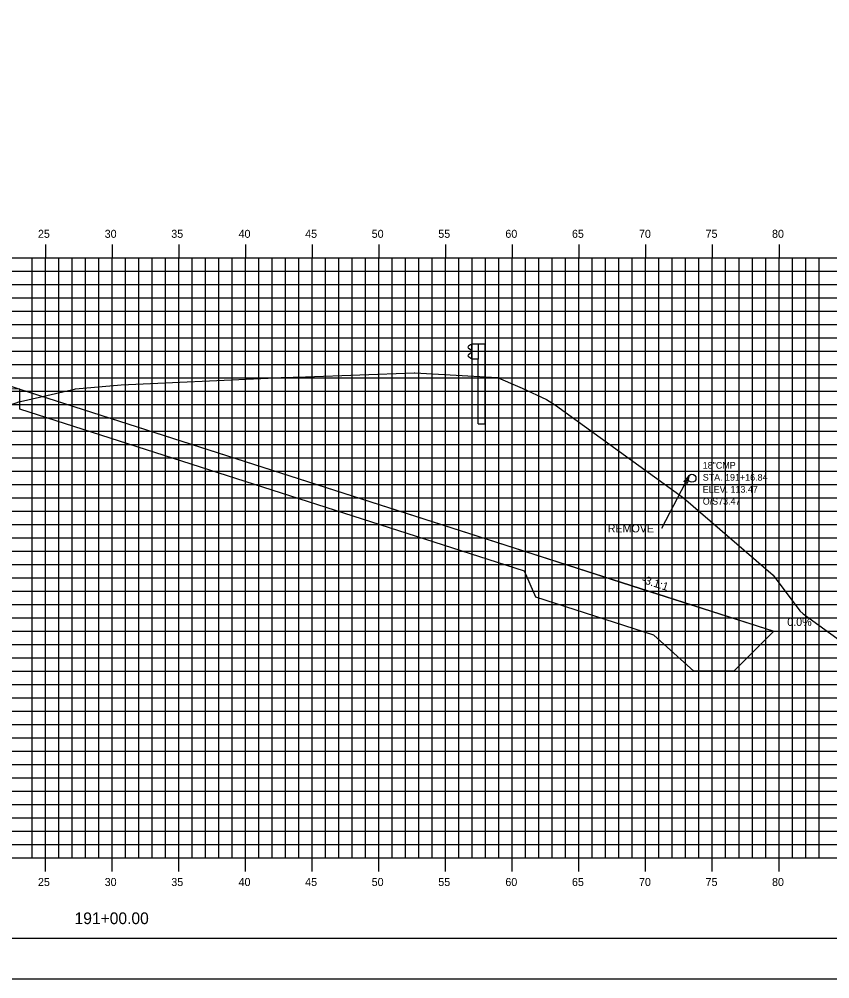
# Model space of a CAD drawing. Extents: x 850598 to 870284, y 366541 to 366651.
# Drawn here: x 862205.3 to 862266, y 366541.2 to 366613.1 of the extents above; entities that cross this region are included whole.
import ezdxf

# ---------------------------------------------------------------- set-up
doc = ezdxf.new("R2010")
doc.units = 0
for name, color, linetype in [('ANNOTATION', 7, 'Continuous'), ('BORDER', 7, 'Continuous'), ('D_Drainage_RipRap', 7, 'Continuous'), ('D_Roadway_Centerline', 7, 'Continuous'), ('D_Roadway_SlopeLines', 7, 'Continuous'), ('D_Roadway_SubGrade', 7, 'Continuous'), ('D_Text_Monospaced', 7, 'Continuous'), ('H_V ANNOTATION', 7, 'Continuous'), ('MAJOR', 7, 'Continuous'), ('MINOR', 7, 'Continuous'), ('PLOT BOUNDARY', 7, 'Continuous'), ('S_Drainage_Invert', 7, 'Continuous'), ('S_Guardrail_Beam', 7, 'Continuous'), ('S_Roadway_Centerline', 7, 'Continuous')]:
    doc.layers.add(name, color=color, linetype=linetype)

msp = doc.modelspace()

# ---------------------------------------------------------------- linework, layer by layer
at = {"layer": 'BORDER'}
msp.add_line((862137.238, 366544.225), (862297.238, 366544.225), dxfattribs=at)
at = {"layer": 'D_Drainage_RipRap'}
msp.add_lwpolyline([(862243.151, 366573.225), (862251.988, 366570.39), (862261.85, 366567.225), (862258.85, 366564.225), (862255.85, 366564.225), (862252.85, 366566.94), (862244.013, 366569.775), (862243.151, 366571.725), (862205.316, 366583.866), (862205.316, 366585.366)], close=True, dxfattribs=at)
at = {"layer": 'D_Roadway_Centerline'}
msp.add_lwpolyline([(862156.381, 366583.275), (862157.237, 366583.561), (862161.039, 366584.828), (862167.237, 366586.894), (862171.237, 366587.134), (862182.237, 366587.464), (862193.237, 366587.728), (862197.237, 366587.504), (862199.237, 366587.392), (862205.316, 366585.366), (862243.151, 366573.225), (862251.988, 366570.39), (862261.85, 366567.225), (862265.85, 366567.225)], dxfattribs=at)
at = {"layer": 'D_Roadway_SlopeLines'}
msp.add_lwpolyline([(862205.316, 366585.366), (862261.85, 366567.225), (862261.85, 366567.225)], dxfattribs=at)
at = {"layer": 'D_Roadway_SubGrade'}
msp.add_lwpolyline([(862193.237, 366587.228), (862194.237, 366587.172), (862194.237, 366587.422), (862199.237, 366587.142), (862199.237, 366587.392), (862205.316, 366585.366), (862193.237, 366585.728)], close=True, dxfattribs=at)
at = {"layer": 'H_V ANNOTATION'}
msp.add_line((862255.499, 366578.908), (862253.425, 366574.938), dxfattribs=at)
msp.add_lwpolyline([(862255.089, 366578.446), (862255.499, 366578.908), (862255.355, 366578.307)], close=True, dxfattribs=at)
at = {"layer": 'MAJOR'}
for p, q in [((862207.237, 366596.227), (862207.237, 366595.225)), ((862207.237, 366596.227), (862207.237, 366595.225)), ((862212.237, 366596.227), (862212.237, 366595.225)), ((862212.237, 366596.227), (862212.237, 366595.225)), ((862217.237, 366596.227), (862217.237, 366595.225)), ((862217.237, 366596.227), (862217.237, 366595.225)), ((862222.237, 366596.227), (862222.237, 366595.225)), ((862222.237, 366596.227), (862222.237, 366595.225)), ((862227.237, 366596.227), (862227.237, 366595.225)), ((862227.237, 366596.227), (862227.237, 366595.225)), ((862232.237, 366596.227), (862232.237, 366595.225)), ((862232.237, 366596.227), (862232.237, 366595.225)), ((862237.237, 366596.227), (862237.237, 366595.225)), ((862237.237, 366596.227), (862237.237, 366595.225)), ((862242.237, 366596.227), (862242.237, 366595.225)), ((862242.237, 366596.227), (862242.237, 366595.225)), ((862247.237, 366596.227), (862247.237, 366595.225)), ((862247.237, 366596.227), (862247.237, 366595.225)), ((862252.237, 366596.227), (862252.237, 366595.225)), ((862252.237, 366596.227), (862252.237, 366595.225)), ((862257.237, 366596.227), (862257.237, 366595.225)), ((862257.237, 366596.227), (862257.237, 366595.225)), ((862262.237, 366596.227), (862262.237, 366595.225)), ((862262.237, 366596.227), (862262.237, 366595.225)), ((862142.237, 366595.225), (862282.237, 366595.225)), ((862142.237, 366595.225), (862282.237, 366595.225)), ((862142.237, 366595.225), (862282.237, 366595.225)), ((862142.237, 366595.225), (862282.237, 366595.225)), ((862207.237, 366550.225), (862207.237, 366595.225)), ((862207.237, 366550.225), (862207.237, 366595.225)), ((862212.237, 366550.225), (862212.237, 366595.225)), ((862212.237, 366550.225), (862212.237, 366595.225)), ((862217.237, 366550.225), (862217.237, 366595.225)), ((862217.237, 366550.225), (862217.237, 366595.225)), ((862222.237, 366550.225), (862222.237, 366595.225)), ((862222.237, 366550.225), (862222.237, 366595.225)), ((862227.237, 366550.225), (862227.237, 366595.225)), ((862227.237, 366550.225), (862227.237, 366595.225)), ((862232.237, 366550.225), (862232.237, 366595.225)), ((862232.237, 366550.225), (862232.237, 366595.225)), ((862237.237, 366550.225), (862237.237, 366595.225)), ((862237.237, 366550.225), (862237.237, 366595.225)), ((862242.237, 366550.225), (862242.237, 366595.225)), ((862242.237, 366550.225), (862242.237, 366595.225)), ((862247.237, 366550.225), (862247.237, 366595.225)), ((862247.237, 366550.225), (862247.237, 366595.225)), ((862252.237, 366550.225), (862252.237, 366595.225)), ((862252.237, 366550.225), (862252.237, 366595.225)), ((862257.237, 366550.225), (862257.237, 366595.225)), ((862257.237, 366550.225), (862257.237, 366595.225)), ((862262.237, 366550.225), (862262.237, 366595.225)), ((862262.237, 366550.225), (862262.237, 366595.225)), ((862142.237, 366590.225), (862282.237, 366590.225)), ((862142.237, 366590.225), (862282.237, 366590.225)), ((862142.237, 366585.225), (862282.237, 366585.225)), ((862142.237, 366585.225), (862282.237, 366585.225)), ((862142.237, 366580.225), (862282.237, 366580.225)), ((862142.237, 366580.225), (862282.237, 366580.225)), ((862142.237, 366575.225), (862282.237, 366575.225)), ((862142.237, 366575.225), (862282.237, 366575.225)), ((862142.237, 366570.225), (862282.237, 366570.225)), ((862142.237, 366570.225), (862282.237, 366570.225)), ((862142.237, 366565.225), (862282.237, 366565.225)), ((862142.237, 366565.225), (862282.237, 366565.225)), ((862142.237, 366560.225), (862282.237, 366560.225)), ((862142.237, 366560.225), (862282.237, 366560.225)), ((862142.237, 366555.225), (862282.237, 366555.225)), ((862142.237, 366555.225), (862282.237, 366555.225)), ((862142.237, 366550.225), (862282.237, 366550.225)), ((862142.237, 366550.225), (862282.237, 366550.225)), ((862142.237, 366550.225), (862282.237, 366550.225)), ((862142.237, 366550.225), (862282.237, 366550.225)), ((862207.237, 366549.223), (862207.237, 366550.225)), ((862207.237, 366549.223), (862207.237, 366550.225)), ((862212.237, 366549.223), (862212.237, 366550.225)), ((862212.237, 366549.223), (862212.237, 366550.225)), ((862217.237, 366549.223), (862217.237, 366550.225)), ((862217.237, 366549.223), (862217.237, 366550.225)), ((862222.237, 366549.223), (862222.237, 366550.225)), ((862222.237, 366549.223), (862222.237, 366550.225)), ((862227.237, 366549.223), (862227.237, 366550.225)), ((862227.237, 366549.223), (862227.237, 366550.225)), ((862232.237, 366549.223), (862232.237, 366550.225)), ((862232.237, 366549.223), (862232.237, 366550.225)), ((862237.237, 366549.223), (862237.237, 366550.225)), ((862237.237, 366549.223), (862237.237, 366550.225)), ((862242.237, 366549.223), (862242.237, 366550.225)), ((862242.237, 366549.223), (862242.237, 366550.225)), ((862247.237, 366549.223), (862247.237, 366550.225)), ((862247.237, 366549.223), (862247.237, 366550.225)), ((862252.237, 366549.223), (862252.237, 366550.225)), ((862252.237, 366549.223), (862252.237, 366550.225)), ((862257.237, 366549.223), (862257.237, 366550.225)), ((862257.237, 366549.223), (862257.237, 366550.225)), ((862262.237, 366549.223), (862262.237, 366550.225)), ((862262.237, 366549.223), (862262.237, 366550.225))]:
    msp.add_line(p, q, dxfattribs=at)
at = {"layer": 'MINOR'}
for p, q in [((862206.237, 366550.225), (862206.237, 366595.225)), ((862206.237, 366550.225), (862206.237, 366595.225)), ((862208.237, 366550.225), (862208.237, 366595.225)), ((862208.237, 366550.225), (862208.237, 366595.225)), ((862209.237, 366550.225), (862209.237, 366595.225)), ((862209.237, 366550.225), (862209.237, 366595.225)), ((862210.237, 366550.225), (862210.237, 366595.225)), ((862210.237, 366550.225), (862210.237, 366595.225)), ((862211.237, 366550.225), (862211.237, 366595.225)), ((862211.237, 366550.225), (862211.237, 366595.225)), ((862213.237, 366550.225), (862213.237, 366595.225)), ((862213.237, 366550.225), (862213.237, 366595.225)), ((862214.237, 366550.225), (862214.237, 366595.225)), ((862214.237, 366550.225), (862214.237, 366595.225)), ((862215.237, 366550.225), (862215.237, 366595.225)), ((862215.237, 366550.225), (862215.237, 366595.225)), ((862216.237, 366550.225), (862216.237, 366595.225)), ((862216.237, 366550.225), (862216.237, 366595.225)), ((862218.237, 366550.225), (862218.237, 366595.225)), ((862218.237, 366550.225), (862218.237, 366595.225)), ((862219.237, 366550.225), (862219.237, 366595.225)), ((862219.237, 366550.225), (862219.237, 366595.225)), ((862220.237, 366550.225), (862220.237, 366595.225)), ((862220.237, 366550.225), (862220.237, 366595.225)), ((862221.237, 366550.225), (862221.237, 366595.225)), ((862221.237, 366550.225), (862221.237, 366595.225)), ((862223.237, 366550.225), (862223.237, 366595.225)), ((862223.237, 366550.225), (862223.237, 366595.225)), ((862224.237, 366550.225), (862224.237, 366595.225)), ((862224.237, 366550.225), (862224.237, 366595.225)), ((862225.237, 366550.225), (862225.237, 366595.225)), ((862225.237, 366550.225), (862225.237, 366595.225)), ((862226.237, 366550.225), (862226.237, 366595.225)), ((862226.237, 366550.225), (862226.237, 366595.225)), ((862228.237, 366550.225), (862228.237, 366595.225)), ((862228.237, 366550.225), (862228.237, 366595.225)), ((862229.237, 366550.225), (862229.237, 366595.225)), ((862229.237, 366550.225), (862229.237, 366595.225)), ((862230.237, 366550.225), (862230.237, 366595.225)), ((862230.237, 366550.225), (862230.237, 366595.225)), ((862231.237, 366550.225), (862231.237, 366595.225)), ((862231.237, 366550.225), (862231.237, 366595.225)), ((862233.237, 366550.225), (862233.237, 366595.225)), ((862233.237, 366550.225), (862233.237, 366595.225)), ((862234.237, 366550.225), (862234.237, 366595.225)), ((862234.237, 366550.225), (862234.237, 366595.225)), ((862235.237, 366550.225), (862235.237, 366595.225)), ((862235.237, 366550.225), (862235.237, 366595.225)), ((862236.237, 366550.225), (862236.237, 366595.225)), ((862236.237, 366550.225), (862236.237, 366595.225)), ((862238.237, 366550.225), (862238.237, 366595.225)), ((862238.237, 366550.225), (862238.237, 366595.225)), ((862239.237, 366550.225), (862239.237, 366595.225)), ((862239.237, 366550.225), (862239.237, 366595.225)), ((862240.237, 366550.225), (862240.237, 366595.225)), ((862240.237, 366550.225), (862240.237, 366595.225)), ((862241.237, 366550.225), (862241.237, 366595.225)), ((862241.237, 366550.225), (862241.237, 366595.225)), ((862243.237, 366550.225), (862243.237, 366595.225)), ((862243.237, 366550.225), (862243.237, 366595.225)), ((862244.237, 366550.225), (862244.237, 366595.225)), ((862244.237, 366550.225), (862244.237, 366595.225)), ((862245.237, 366550.225), (862245.237, 366595.225)), ((862245.237, 366550.225), (862245.237, 366595.225)), ((862246.237, 366550.225), (862246.237, 366595.225)), ((862246.237, 366550.225), (862246.237, 366595.225)), ((862248.237, 366550.225), (862248.237, 366595.225)), ((862248.237, 366550.225), (862248.237, 366595.225)), ((862249.237, 366550.225), (862249.237, 366595.225)), ((862249.237, 366550.225), (862249.237, 366595.225)), ((862250.237, 366550.225), (862250.237, 366595.225)), ((862250.237, 366550.225), (862250.237, 366595.225)), ((862251.237, 366550.225), (862251.237, 366595.225)), ((862251.237, 366550.225), (862251.237, 366595.225)), ((862253.237, 366550.225), (862253.237, 366595.225)), ((862253.237, 366550.225), (862253.237, 366595.225)), ((862254.237, 366550.225), (862254.237, 366595.225)), ((862254.237, 366550.225), (862254.237, 366595.225)), ((862255.237, 366550.225), (862255.237, 366595.225)), ((862255.237, 366550.225), (862255.237, 366595.225)), ((862256.237, 366550.225), (862256.237, 366595.225)), ((862256.237, 366550.225), (862256.237, 366595.225)), ((862258.237, 366550.225), (862258.237, 366595.225)), ((862258.237, 366550.225), (862258.237, 366595.225)), ((862259.237, 366550.225), (862259.237, 366595.225)), ((862259.237, 366550.225), (862259.237, 366595.225)), ((862260.237, 366550.225), (862260.237, 366595.225)), ((862260.237, 366550.225), (862260.237, 366595.225)), ((862261.237, 366550.225), (862261.237, 366595.225)), ((862261.237, 366550.225), (862261.237, 366595.225)), ((862263.237, 366550.225), (862263.237, 366595.225)), ((862263.237, 366550.225), (862263.237, 366595.225)), ((862264.237, 366550.225), (862264.237, 366595.225)), ((862264.237, 366550.225), (862264.237, 366595.225)), ((862265.237, 366550.225), (862265.237, 366595.225)), ((862265.237, 366550.225), (862265.237, 366595.225)), ((862142.237, 366594.225), (862282.237, 366594.225)), ((862142.237, 366594.225), (862282.237, 366594.225)), ((862142.237, 366593.225), (862282.237, 366593.225)), ((862142.237, 366593.225), (862282.237, 366593.225)), ((862142.237, 366592.225), (862282.237, 366592.225)), ((862142.237, 366592.225), (862282.237, 366592.225)), ((862142.237, 366591.225), (862282.237, 366591.225)), ((862142.237, 366591.225), (862282.237, 366591.225)), ((862142.237, 366589.225), (862282.237, 366589.225)), ((862142.237, 366589.225), (862282.237, 366589.225)), ((862142.237, 366588.225), (862282.237, 366588.225)), ((862142.237, 366588.225), (862282.237, 366588.225)), ((862142.237, 366587.225), (862282.237, 366587.225)), ((862142.237, 366587.225), (862282.237, 366587.225)), ((862142.237, 366586.225), (862282.237, 366586.225)), ((862142.237, 366586.225), (862282.237, 366586.225)), ((862142.237, 366584.225), (862282.237, 366584.225)), ((862142.237, 366584.225), (862282.237, 366584.225)), ((862142.237, 366583.225), (862282.237, 366583.225)), ((862142.237, 366583.225), (862282.237, 366583.225)), ((862142.237, 366582.225), (862282.237, 366582.225)), ((862142.237, 366582.225), (862282.237, 366582.225)), ((862142.237, 366581.225), (862282.237, 366581.225)), ((862142.237, 366581.225), (862282.237, 366581.225)), ((862142.237, 366579.225), (862282.237, 366579.225)), ((862142.237, 366579.225), (862282.237, 366579.225)), ((862142.237, 366578.225), (862282.237, 366578.225)), ((862142.237, 366578.225), (862282.237, 366578.225)), ((862142.237, 366577.225), (862282.237, 366577.225)), ((862142.237, 366577.225), (862282.237, 366577.225)), ((862142.237, 366576.225), (862282.237, 366576.225)), ((862142.237, 366576.225), (862282.237, 366576.225)), ((862142.237, 366574.225), (862282.237, 366574.225)), ((862142.237, 366574.225), (862282.237, 366574.225)), ((862142.237, 366573.225), (862282.237, 366573.225)), ((862142.237, 366573.225), (862282.237, 366573.225)), ((862142.237, 366572.225), (862282.237, 366572.225)), ((862142.237, 366572.225), (862282.237, 366572.225)), ((862142.237, 366571.225), (862282.237, 366571.225)), ((862142.237, 366571.225), (862282.237, 366571.225)), ((862142.237, 366569.225), (862282.237, 366569.225)), ((862142.237, 366569.225), (862282.237, 366569.225)), ((862142.237, 366568.225), (862282.237, 366568.225)), ((862142.237, 366568.225), (862282.237, 366568.225)), ((862142.237, 366567.225), (862282.237, 366567.225)), ((862142.237, 366567.225), (862282.237, 366567.225)), ((862142.237, 366566.225), (862282.237, 366566.225)), ((862142.237, 366566.225), (862282.237, 366566.225)), ((862142.237, 366564.225), (862282.237, 366564.225)), ((862142.237, 366564.225), (862282.237, 366564.225)), ((862142.237, 366563.225), (862282.237, 366563.225)), ((862142.237, 366563.225), (862282.237, 366563.225)), ((862142.237, 366562.225), (862282.237, 366562.225)), ((862142.237, 366562.225), (862282.237, 366562.225)), ((862142.237, 366561.225), (862282.237, 366561.225)), ((862142.237, 366561.225), (862282.237, 366561.225)), ((862142.237, 366559.225), (862282.237, 366559.225)), ((862142.237, 366559.225), (862282.237, 366559.225)), ((862142.237, 366558.225), (862282.237, 366558.225)), ((862142.237, 366558.225), (862282.237, 366558.225)), ((862142.237, 366557.225), (862282.237, 366557.225)), ((862142.237, 366557.225), (862282.237, 366557.225)), ((862142.237, 366556.225), (862282.237, 366556.225)), ((862142.237, 366556.225), (862282.237, 366556.225)), ((862142.237, 366554.225), (862282.237, 366554.225)), ((862142.237, 366554.225), (862282.237, 366554.225)), ((862142.237, 366553.225), (862282.237, 366553.225)), ((862142.237, 366553.225), (862282.237, 366553.225)), ((862142.237, 366552.225), (862282.237, 366552.225)), ((862142.237, 366552.225), (862282.237, 366552.225)), ((862142.237, 366551.225), (862282.237, 366551.225)), ((862142.237, 366551.225), (862282.237, 366551.225))]:
    msp.add_line(p, q, dxfattribs=at)
at = {"layer": 'PLOT BOUNDARY'}
msp.add_lwpolyline([(862129.144, 366541.166), (862299.144, 366541.166), (862299.144, 366651.166), (862129.144, 366651.166)], close=True, dxfattribs=at)
at = {"layer": 'S_Drainage_Invert'}
msp.add_circle((862255.712, 366578.696), 0.3, dxfattribs=at)
at = {"layer": 'S_Guardrail_Beam'}
for p, q in [((862239.1, 366588.693), (862238.957, 366588.593)), ((862238.957, 366588.45), (862239.152, 366588.314)), ((862239.199, 366588.715), (862239.117, 366588.7)), ((862239.199, 366588.788), (862239.688, 366588.788)), ((862239.199, 366587.621), (862239.199, 366588.788)), ((862239.688, 366588.788), (862240.18, 366588.788)), ((862239.688, 366588.788), (862239.688, 366587.621)), ((862240.18, 366588.788), (862240.18, 366582.788)), ((862239.152, 366588.094), (862238.957, 366587.958)), ((862238.957, 366587.815), (862239.1, 366587.715)), ((862239.117, 366587.708), (862239.199, 366587.694)), ((862239.186, 366588.25), (862239.186, 366588.159)), ((862239.688, 366587.621), (862239.199, 366587.621)), ((862239.688, 366582.788), (862239.688, 366587.621)), ((862239.688, 366582.788), (862240.18, 366582.788))]:
    msp.add_line(p, q, dxfattribs=at)
for centre, major_axis, start_param, end_param in [((862239.007, 366588.522), (-0.0877, 0), 5.323254, 7.243116), ((862239.124, 366588.659), (-0.0417, 0), 4.886922, 5.323254), ((862239.007, 366587.887), (-0.0877, 0), 5.323254, 7.243116), ((862239.124, 366587.749), (-0.0417, 0), 0.959931, 1.396263), ((862239.107, 366588.25), (0.0789, 0), 0, 0.959931), ((862239.107, 366588.159), (0.0789, 0), 5.323254, 6.283185)]:
    msp.add_ellipse(centre, major_axis=major_axis, ratio=0.995501, start_param=start_param, end_param=end_param, dxfattribs=at)
at = {"layer": 'S_Roadway_Centerline'}
msp.add_lwpolyline([(862200.269, 366582.667), (862205.334, 366584.454), (862205.371, 366584.462), (862209.413, 366585.387), (862209.508, 366585.392), (862212.91, 366585.69), (862223.93, 366586.214), (862223.965, 366586.215), (862223.998, 366586.216), (862226.746, 366586.313), (862234.892, 366586.601), (862234.939, 366586.599), (862241.122, 366586.242), (862241.174, 366586.229), (862242.625, 366585.609), (862242.97, 366585.457), (862244.807, 366584.612), (862245.477, 366584.182), (862255.081, 366577.233), (862261.794, 366571.441), (862263.788, 366568.759), (862264.058, 366568.522), (862279.732, 366557.176), (862282.237, 366556.691)], dxfattribs=at)

# ---------------------------------------------------------------- texts
at = {"layer": 'ANNOTATION'}
msp.add_text('-3.1:1', height=0.6, rotation=342.20977, dxfattribs=at).set_placement((862251.883, 366570.874))
msp.add_text('0.0%', height=0.6, dxfattribs=at).set_placement((862262.855, 366567.625))
at = {"layer": 'D_Text_Monospaced'}
for s, height, p in [('18"CMP  ', 0.5, (862256.52, 366579.417)), ('STA. 191+16.84', 0.49998, (862256.52, 366578.517)), ('ELEV. 113.47', 0.49998, (862256.52, 366577.617)), ('O/S73.47', 0.5, (862256.52, 366576.717))]:
    msp.add_text(s, height=height, dxfattribs=at).set_placement(p)
at = {"layer": 'H_V ANNOTATION'}
for s, height, p in [('25', 0.6, (862206.683, 366596.725)), ('30', 0.6, (862211.686, 366596.725)), ('35', 0.6, (862216.678, 366596.725)), ('40', 0.6, (862221.723, 366596.725)), ('45', 0.6, (862226.715, 366596.725)), ('50', 0.6, (862231.702, 366596.725)), ('55', 0.6, (862236.694, 366596.725)), ('60', 0.6, (862241.723, 366596.725)), ('65', 0.6, (862246.715, 366596.725)), ('70', 0.6, (862251.739, 366596.725)), ('75', 0.6, (862256.731, 366596.725)), ('80', 0.6, (862261.713, 366596.725)), ('REMOVE', 0.6, (862249.394, 366574.638)), ('25', 0.6, (862206.683, 366548.125)), ('30', 0.6, (862211.686, 366548.125)), ('35', 0.6, (862216.678, 366548.125)), ('40', 0.6, (862221.723, 366548.125)), ('45', 0.6, (862226.715, 366548.125)), ('50', 0.6, (862231.702, 366548.125)), ('55', 0.6, (862236.694, 366548.125)), ('60', 0.6, (862241.723, 366548.125)), ('65', 0.6, (862246.715, 366548.125)), ('70', 0.6, (862251.739, 366548.125)), ('75', 0.6, (862256.731, 366548.125)), ('80', 0.6, (862261.713, 366548.125)), ('191+00.00', 0.875, (862209.428, 366545.268))]:
    msp.add_text(s, height=height, dxfattribs=at).set_placement(p)
at = {"layer": 'S_Roadway_Centerline'}
for s, p in [('C', (862223.959, 366586.215)), ('L', (862223.965, 366586.208))]:
    msp.add_text(s, height=0.0146, dxfattribs=at).set_placement(p)

doc.saveas('drawing.dxf')
